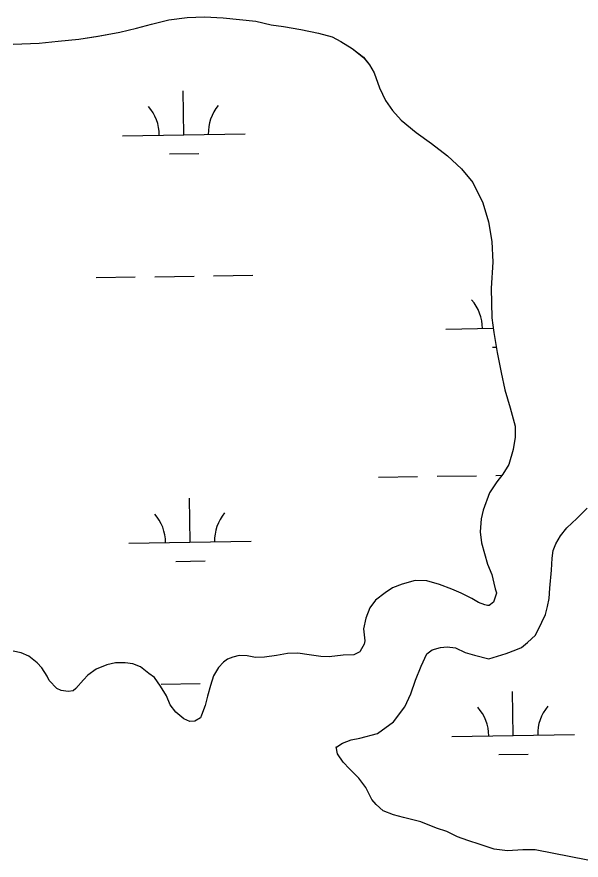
# Model space of a CAD drawing. Extents: x 3823584 to 3861785, y 301729 to 327625.
# Drawn here: x 3852690 to 3853151, y 308688 to 309377 of the extents above; entities that cross this region are included whole.
import ezdxf

# ---------------------------------------------------------------- set-up
doc = ezdxf.new("R2010")
doc.units = 0
doc.layers.add('V-TOPO-SHOR', color=7, linetype='Continuous')
doc.layers.add('V-WETL-SWMP', color=7, linetype='Continuous')

msp = doc.modelspace()

# ---------------------------------------------------------------- linework, layer by layer
at = {"layer": 'V-TOPO-SHOR'}
for points in [[(3852687.07, 309354.34), (3852708.27, 309355.38), (3852723.6, 309356.96), (3852740.5, 309358.5), (3852756.24, 309360.85), (3852773.98, 309364.33), (3852787.78, 309367.52), (3852800.01, 309370.74), (3852814.22, 309374.31), (3852829.17, 309376.29), (3852843.29, 309376.72), (3852858.57, 309375.95), (3852885.16, 309373.32)], [(3852885.16, 309373.32), (3852897.64, 309370.27), (3852907.79, 309368.84), (3852921.85, 309366.53), (3852936.28, 309363.42), (3852947.58, 309360.4), (3852954.54, 309356.69), (3852963.81, 309350.97), (3852973.04, 309343.68), (3852977.99, 309337.68), (3852981.74, 309330.92), (3852986.14, 309318.66), (3852990.98, 309308.34), (3852996.66, 309300.36), (3853003.91, 309292.34), (3853016.21, 309282.23), (3853028.53, 309273.29), (3853041.61, 309263.16), (3853053.11, 309252.68), (3853062.24, 309241.48), (3853070.45, 309224.8), (3853075.17, 309209.4), (3853077.9, 309193.25), (3853078.66, 309176.37), (3853077.35, 309155.23), (3853077.92, 309130.91), (3853079.58, 309119.1), (3853082.31, 309102.57), (3853085.43, 309086.41), (3853088.61, 309072.22), (3853092.95, 309057.6), (3853096.89, 309042.6), (3853097.06, 309033.58), (3853095.23, 309023.43), (3853091.8, 309011.36), (3853086.89, 309003.25), (3853082.03, 308997.1), (3853075.93, 308988.23), (3853070.87, 308973.85), (3853069.12, 308966.84), (3853068.47, 308956.27), (3853069.42, 308947.23)], [(3853075.29, 308852.58), (3853089.52, 308856.93), (3853097.43, 308859.87), (3853102.18, 308861.72), (3853106.99, 308865.91), (3853113.42, 308872.02), (3853118.78, 308882.48), (3853121.68, 308888.67), (3853123.41, 308895.3), (3853124.75, 308901.93), (3853125.35, 308910.15), (3853126.5, 308925.02), (3853127.14, 308934.81), (3853128.08, 308941.06), (3853130.17, 308946.49), (3853133.87, 308953.07), (3853139.13, 308959.6), (3853147.16, 308967.24), (3853155.6, 308975.66)], [(3853069.42, 308947.23), (3853074.47, 308929.85), (3853077.79, 308921.53), (3853079.58, 308914.43), (3853080.64, 308909.7), (3853081.73, 308906.53), (3853081.72, 308906.14), (3853079.19, 308898.75), (3853075.59, 308896.1), (3853074.42, 308896.13), (3853072.08, 308896.58), (3853067.03, 308898.66), (3853061.62, 308901.94), (3853052.71, 308906.08), (3853045.34, 308909.4), (3853035.24, 308913.18), (3853024.73, 308916.19), (3853015.32, 308916.42), (3853004.67, 308913.55), (3852996.75, 308910.61), (3852990.77, 308906.45), (3852982.77, 308900.37), (3852978.31, 308894.21), (3852974.95, 308885.67), (3852973.17, 308877.09), (3852974.1, 308867.26), (3852973.64, 308864.53), (3852970.36, 308858.73), (3852969.96, 308858.34), (3852965.19, 308855.72), (3852956.56, 308855.54)], [(3853156.28, 308688.23), (3853113.36, 308696.76), (3853103.17, 308696.62), (3853090.6, 308695.76), (3853079.65, 308697.2), (3853068.38, 308701.02), (3853058.27, 308704.4), (3853049.72, 308707.36), (3853041.19, 308711.49), (3853032.64, 308714.45), (3853019.83, 308719.48), (3853005.8, 308722.96), (3852997.62, 308725.13), (3852989.08, 308728.48), (3852983.32, 308733.72), (3852979.9, 308737.72), (3852975.04, 308747.65), (3852969.35, 308755.24), (3852961.7, 308762.88), (3852956.34, 308768.11), (3852951.81, 308774.89), (3852950.78, 308780.8), (3852951.17, 308780.79), (3852955.95, 308783.8), (3852963.07, 308786.37), (3852970.16, 308787.76), (3852984.38, 308791.72), (3852997.55, 308801.2), (3853006.88, 308813.51), (3853011.85, 308823.97), (3853015.65, 308835.25), (3853020.25, 308846.51), (3853024.81, 308856.59), (3853029.21, 308860.01), (3853035.92, 308861.8), (3853041.43, 308862.45), (3853048.07, 308861.5), (3853056.21, 308857.77), (3853063.61, 308855.62), (3853075.29, 308852.58)], [(3852956.56, 308855.54), (3852945.16, 308854.26), (3852938.1, 308854.43), (3852928.73, 308855.84), (3852919.35, 308857.26), (3852911.11, 308857.07), (3852902.05, 308855.33), (3852892.22, 308854.01), (3852884.76, 308853.8), (3852878.13, 308855.14), (3852871.47, 308855.31), (3852866.34, 308853.87), (3852861.99, 308852.41), (3852858.78, 308849.74), (3852854.76, 308845.53), (3852850.66, 308838.58), (3852848.12, 308830.8), (3852845.55, 308822.24), (3852843.79, 308814.44), (3852840.85, 308806.67), (3852840.01, 308804.34), (3852835.23, 308801.71), (3852831.31, 308801.42), (3852826.26, 308803.51), (3852819.74, 308809.16), (3852815.18, 308815.15), (3852812.22, 308822.28), (3852807.32, 308830.25), (3852802.41, 308837.43), (3852797.78, 308840.68), (3852790.85, 308845.95), (3852784.64, 308848.46), (3852778.39, 308849.4), (3852770.55, 308849.2), (3852763.46, 308847.81), (3852754.74, 308844.1), (3852747.95, 308839.18), (3852744.32, 308835.35), (3852738.27, 308828.44), (3852735.87, 308826.54), (3852731.93, 308825.85), (3852726.07, 308826.78), (3852722.58, 308828.44), (3852716.47, 308834.86), (3852714.6, 308838.44), (3852710.46, 308845.21), (3852706.64, 308849.22), (3852699.72, 308854.89), (3852693.51, 308857.39), (3852686.88, 308858.73)]]:
    msp.add_lwpolyline(points, dxfattribs=at)
at = {"layer": 'V-WETL-SWMP'}
for p, q in [((3852980.1, 309333.53), (3852980.29, 309333.53)), ((3852826.31, 309280.41), (3852825.75, 309316.41)), ((3852776.31, 309279.64), (3852876.3, 309281.18)), ((3852814.55, 309264.8), (3852838.55, 309265.17)), ((3852754.69, 309163.86), (3852786.69, 309164.35)), ((3852802.68, 309164.6), (3852834.68, 309165.09)), ((3852850.68, 309165.34), (3852882.67, 309165.83)), ((3853040.21, 309121.83), (3853079.11, 309122.43)), ((3853078.45, 309106.98), (3853081.57, 309107.03)), ((3852985.23, 309000.89), (3853017.23, 309001.39)), ((3853033.22, 309001.63), (3853065.22, 309002.13)), ((3853081.22, 309002.37), (3853086.26, 309002.45)), ((3852831.44, 308947.77), (3852830.88, 308983.77)), ((3852781.44, 308947), (3852881.43, 308948.55)), ((3852819.68, 308932.16), (3852843.67, 308932.53)), ((3852807.81, 308831.96), (3852839.81, 308832.46)), ((3853095.34, 308789.96), (3853094.78, 308825.96)), ((3853045.34, 308789.19), (3853145.33, 308790.73)), ((3853083.58, 308774.35), (3853107.57, 308774.72))]:
    msp.add_line(p, q, dxfattribs=at)
for points in [[(3852687.07, 309354.34), (3852708.27, 309355.38), (3852723.6, 309356.96), (3852740.5, 309358.5), (3852756.25, 309360.85), (3852773.98, 309364.33), (3852787.78, 309367.52), (3852800.01, 309370.74), (3852814.22, 309374.31), (3852829.17, 309376.29), (3852843.29, 309376.72), (3852858.57, 309375.95), (3852885.16, 309373.32)], [(3852885.16, 309373.32), (3852897.64, 309370.27), (3852907.79, 309368.84), (3852921.85, 309366.53), (3852936.28, 309363.42), (3852947.58, 309360.4), (3852954.54, 309356.69), (3852963.81, 309350.97), (3852973.04, 309343.69), (3852977.99, 309337.68), (3852981.74, 309330.92), (3852986.14, 309318.66), (3852990.98, 309308.34), (3852996.66, 309300.36), (3853003.91, 309292.34), (3853016.21, 309282.23), (3853028.53, 309273.29), (3853041.61, 309263.16), (3853053.11, 309252.68), (3853062.24, 309241.48), (3853070.45, 309224.8), (3853075.17, 309209.4), (3853077.9, 309193.25), (3853078.66, 309176.37), (3853077.35, 309155.23), (3853077.92, 309130.91), (3853079.58, 309119.1), (3853082.31, 309102.57), (3853085.43, 309086.41), (3853088.61, 309072.22), (3853092.95, 309057.6), (3853096.89, 309042.6), (3853097.06, 309033.58), (3853095.23, 309023.43), (3853091.8, 309011.36), (3853086.89, 309003.25), (3853082.03, 308997.1), (3853075.93, 308988.23), (3853070.87, 308973.85), (3853069.12, 308966.84), (3853068.47, 308956.27), (3853069.42, 308947.23), (3853074.47, 308929.85), (3853077.79, 308921.53), (3853079.58, 308914.43), (3853080.64, 308909.7), (3853081.73, 308906.53), (3853081.72, 308906.14), (3853079.19, 308898.75), (3853075.59, 308896.1), (3853074.42, 308896.13), (3853072.08, 308896.58), (3853067.03, 308898.66), (3853061.62, 308901.94), (3853052.71, 308906.08), (3853045.34, 308909.4), (3853035.24, 308913.18), (3853024.73, 308916.19), (3853015.32, 308916.42), (3853004.67, 308913.55), (3852996.75, 308910.61), (3852990.77, 308906.45), (3852982.77, 308900.37), (3852978.31, 308894.21), (3852974.96, 308885.67), (3852973.17, 308877.09), (3852974.1, 308867.26), (3852973.64, 308864.53), (3852970.36, 308858.73), (3852969.96, 308858.35), (3852965.19, 308855.72), (3852956.56, 308855.54), (3852945.16, 308854.26), (3852938.1, 308854.43), (3852928.73, 308855.84), (3852919.35, 308857.25), (3852911.11, 308857.07), (3852902.05, 308855.33), (3852892.22, 308854.01), (3852884.76, 308853.8), (3852878.13, 308855.14), (3852871.47, 308855.31), (3852866.34, 308853.87), (3852861.99, 308852.41), (3852858.78, 308849.74), (3852854.76, 308845.53), (3852850.66, 308838.58), (3852848.12, 308830.8), (3852845.55, 308822.24), (3852843.79, 308814.44), (3852840.85, 308806.67), (3852840.01, 308804.34), (3852835.24, 308801.71), (3852831.31, 308801.42), (3852826.26, 308803.5), (3852819.74, 308809.16), (3852815.18, 308815.15), (3852812.22, 308822.28), (3852807.32, 308830.25), (3852802.41, 308837.43), (3852797.78, 308840.68)], [(3853156.28, 308688.24), (3853113.36, 308696.76), (3853103.17, 308696.62), (3853090.6, 308695.76), (3853079.65, 308697.2), (3853068.38, 308701.01), (3853058.27, 308704.4), (3853049.72, 308707.36), (3853041.19, 308711.49), (3853032.64, 308714.45), (3853019.83, 308719.48), (3853005.8, 308722.96), (3852997.62, 308725.13), (3852989.08, 308728.48), (3852983.32, 308733.72), (3852979.9, 308737.72), (3852975.04, 308747.65), (3852969.35, 308755.24), (3852961.7, 308762.88), (3852956.34, 308768.11), (3852951.81, 308774.89), (3852950.78, 308780.8), (3852951.17, 308780.79), (3852955.95, 308783.8), (3852963.07, 308786.37), (3852970.16, 308787.76), (3852984.38, 308791.72), (3852997.55, 308801.2), (3853006.88, 308813.51), (3853011.84, 308823.97), (3853015.65, 308835.25), (3853020.25, 308846.51), (3853024.81, 308856.59), (3853029.21, 308860.01), (3853035.92, 308861.8), (3853041.43, 308862.45), (3853048.07, 308861.5), (3853056.21, 308857.76), (3853063.6, 308855.62), (3853075.29, 308852.58), (3853089.52, 308856.93), (3853097.43, 308859.87), (3853102.18, 308861.72), (3853106.99, 308865.91), (3853113.42, 308872.02), (3853118.78, 308882.48), (3853121.68, 308888.68), (3853123.41, 308895.3), (3853124.75, 308901.93), (3853125.35, 308910.15), (3853126.5, 308925.02), (3853127.14, 308934.81), (3853128.08, 308941.06), (3853130.17, 308946.49), (3853133.87, 308953.07), (3853139.13, 308959.6), (3853147.16, 308967.24), (3853155.6, 308975.66)], [(3852797.78, 308840.68), (3852790.85, 308845.95), (3852784.64, 308848.46), (3852778.39, 308849.4), (3852770.55, 308849.2), (3852763.46, 308847.81), (3852754.74, 308844.1), (3852747.95, 308839.18), (3852744.32, 308835.35), (3852738.27, 308828.44), (3852735.87, 308826.54), (3852731.93, 308825.85), (3852726.07, 308826.78), (3852722.59, 308828.44), (3852716.47, 308834.86), (3852714.6, 308838.44), (3852710.46, 308845.21), (3852706.64, 308849.22), (3852699.72, 308854.89), (3852693.51, 308857.39), (3852686.88, 308858.73)]]:
    msp.add_lwpolyline(points, dxfattribs=at)
for centre, start, end in [((3852771.07, 309280.03), 0.11154, 41.6552), ((3852881.54, 309281.74), 140.11153, 181.65519), ((3853034.97, 309122.22), 0.11154, 41.6552), ((3852886.67, 308949.1), 140.11153, 181.65519), ((3852776.19, 308947.4), 0.11154, 41.6552), ((3853150.57, 308791.29), 140.11153, 181.65519), ((3853040.09, 308789.59), 0.11154, 41.6552)]:
    msp.add_arc(centre, 35.25, start, end, dxfattribs=at)

doc.saveas('drawing.dxf')
